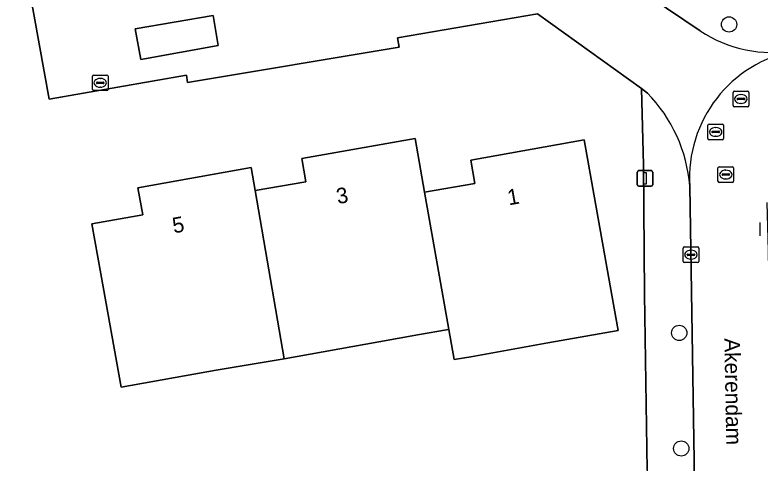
# Model space of a CAD drawing. Extents: x 157793 to 159380, y 380877 to 382313.
# Drawn here: x 158853.74 to 158901.51, y 381376.06 to 381404.77 of the extents above; entities that cross this region are included whole.
import ezdxf

# ---------------------------------------------------------------- set-up
doc = ezdxf.new("R2010")
doc.units = 0
for name, color, linetype in [('IMGEO_Boom', 7, 'Continuous'), ('IMGEO_Brandkraan', 7, 'Continuous'), ('IMGEO_Erf', 7, 'Continuous'), ('IMGEO_Kolk', 7, 'Continuous'), ('IMGEO_Lichtmast', 7, 'Continuous'), ('IMGEO_Openbare_ruimte_label', 7, 'Continuous'), ('IMGEO_Pand', 7, 'Continuous'), ('IMGEO_Pand_nummerreeks', 7, 'Continuous'), ('IMGEO_Parkeervlak_open', 7, 'Continuous'), ('IMGEO_Rijbaan_lokaal_open', 7, 'Continuous'), ('IMGEO_Rioolput', 7, 'Continuous'), ('IMGEO_Voetpad_open', 7, 'Continuous')]:
    doc.layers.add(name, color=color, linetype=linetype)

msp = doc.modelspace()

# ---------------------------------------------------------------- linework, layer by layer
at = {"layer": 'IMGEO_Boom'}
for centre in [(158899.515, 381404.157), (158896.323, 381384.403), (158896.451, 381376.998)]:
    msp.add_circle(centre, 0.489, dxfattribs=at)
at = {"layer": 'IMGEO_Brandkraan'}
for p, q in [((158858.706, 381399.99), (158858.706, 381400.842)), ((158858.781, 381400.916), (158859.633, 381400.916)), ((158859.707, 381400.842), (158859.707, 381399.99)), ((158858.965, 381400.41), (158858.965, 381400.422)), ((158859.403, 381400.373), (158859.005, 381400.373)), ((158859.008, 381400.459), (158859.406, 381400.459)), ((158859.194, 381400.696), (158859.219, 381400.696)), ((158859.449, 381400.422), (158859.449, 381400.41)), ((158859.633, 381399.916), (158858.781, 381399.916)), ((158859.217, 381400.136), (158859.192, 381400.136))]:
    msp.add_line(p, q, dxfattribs=at)
for points in [[(158858.706, 381399.99), (158858.706, 381400.842)], [(158858.781, 381400.916), (158859.633, 381400.916)], [(158859.707, 381400.842), (158859.707, 381399.99)], [(158859.633, 381399.916), (158858.781, 381399.916)]]:
    msp.add_lwpolyline(points, dxfattribs=at)
for centre, radius, start, end in [((158858.783, 381400.84), 0.0765, 91.552, 178.448), ((158858.783, 381400.84), 0.0765, 91.552, 178.448), ((158859.631, 381400.84), 0.0765, 1.552, 88.448), ((158859.631, 381400.84), 0.0765, 1.552, 88.448), ((158859.005, 381400.419), 0.0403, 85.8775, 175.7526), ((158859.002, 381400.409), 0.0366, 178.938, 274.7102), ((158859.406, 381400.416), 0.043, 264.8664, 352.4533), ((158859.41, 381400.421), 0.0386, 1.7309, 96.639), ((158858.783, 381399.992), 0.0765, 181.552, 268.448), ((158858.783, 381399.992), 0.0765, 181.552, 268.448), ((158859.631, 381399.992), 0.0765, 271.552, 358.448), ((158859.631, 381399.992), 0.0765, 271.552, 358.448)]:
    msp.add_arc(centre, radius, start, end, dxfattribs=at)
for centre, major_axis, ratio, start_param, end_param in [((158859.193, 381400.416), (-0.387, 0.002), 0.722429, 4.712389, 7.853982), ((158859.218, 381400.416), (-0.39, 0.002), 0.717154, 1.570796, 4.712389)]:
    msp.add_ellipse(centre, major_axis=major_axis, ratio=ratio, start_param=start_param, end_param=end_param, dxfattribs=at)
at = {"layer": 'IMGEO_Erf'}
for points in [[(158893.896, 381400.053), (158887.243, 381404.833), (158878.259, 381403.296), (158878.369, 381402.699), (158864.793, 381400.429), (158864.735, 381400.905), (158855.935, 381399.363), (158853.737, 381411.559), (158862.463, 381413.171), (158862.266, 381414.211), (158875.77, 381416.643), (158876.639, 381411.716), (158887.041, 381413.561), (158887.638, 381410.557), (158892.292, 381407.386), (158893.812, 381407.658), (158898.926, 381408.571), (158899.262, 381406.647), (158906.603, 381407.983)], [(158894.272, 381375.621), (158894.103, 381386.892), (158894.03, 381395.15), (158893.896, 381400.053)]]:
    msp.add_lwpolyline(points, dxfattribs=at)
msp.add_lwpolyline([(158883.223, 381393.98), (158882.959, 381395.463), (158890.227, 381396.76), (158891.893, 381387.423), (158892.404, 381384.562), (158887.893, 381383.757), (158882.971, 381382.879), (158881.904, 381382.688), (158881.559, 381384.629), (158881.404, 381384.601), (158879.671, 381384.292), (158877.073, 381383.828), (158870.991, 381382.743), (158866.647, 381382.01), (158860.541, 381380.92), (158859.244, 381388.188), (158858.674, 381391.384), (158861.928, 381391.964), (158861.62, 381393.69), (158868.875, 381394.985), (158869.128, 381393.521), (158872.391, 381394.084), (158872.135, 381395.567), (158879.385, 381396.861), (158879.737, 381394.888), (158880, 381393.405)], close=True, dxfattribs=at)
at = {"layer": 'IMGEO_Kolk'}
for p, q in [((158901.505, 381390.616), (158901.505, 381391.468)), ((158896.571, 381388.984), (158896.571, 381389.836)), ((158896.646, 381389.91), (158897.498, 381389.91)), ((158897.572, 381389.836), (158897.572, 381388.984)), ((158896.83, 381389.404), (158896.83, 381389.416)), ((158897.268, 381389.367), (158896.87, 381389.367)), ((158896.873, 381389.453), (158897.271, 381389.453)), ((158897.059, 381389.69), (158897.084, 381389.69)), ((158897.314, 381389.416), (158897.314, 381389.404)), ((158897.498, 381388.91), (158896.646, 381388.91)), ((158897.082, 381389.13), (158897.057, 381389.13))]:
    msp.add_line(p, q, dxfattribs=at)
for points in [[(158901.505, 381390.616), (158901.505, 381391.468)], [(158896.571, 381388.984), (158896.571, 381389.836)], [(158896.646, 381389.91), (158897.498, 381389.91)], [(158897.572, 381389.836), (158897.572, 381388.984)], [(158897.498, 381388.91), (158896.646, 381388.91)]]:
    msp.add_lwpolyline(points, dxfattribs=at)
for centre, radius, start, end in [((158896.648, 381389.834), 0.0765, 91.552, 178.448), ((158896.648, 381389.834), 0.0765, 91.552, 178.448), ((158897.496, 381389.834), 0.0765, 1.552, 88.448), ((158897.496, 381389.834), 0.0765, 1.552, 88.448), ((158896.87, 381389.413), 0.0403, 85.8775, 175.7526), ((158896.867, 381389.403), 0.0366, 178.938, 274.7102), ((158897.271, 381389.41), 0.043, 264.8664, 352.4533), ((158897.275, 381389.415), 0.0386, 1.7309, 96.639), ((158896.648, 381388.986), 0.0765, 181.552, 268.448), ((158896.648, 381388.986), 0.0765, 181.552, 268.448), ((158897.496, 381388.986), 0.0765, 271.552, 358.448), ((158897.496, 381388.986), 0.0765, 271.552, 358.448)]:
    msp.add_arc(centre, radius, start, end, dxfattribs=at)
for centre, major_axis, ratio, start_param, end_param in [((158897.058, 381389.41), (-0.387, 0.002), 0.722429, 4.712389, 7.853982), ((158897.083, 381389.41), (-0.39, 0.002), 0.717154, 1.570796, 4.712389)]:
    msp.add_ellipse(centre, major_axis=major_axis, ratio=ratio, start_param=start_param, end_param=end_param, dxfattribs=at)
at = {"layer": 'IMGEO_Lichtmast'}
for p, q in [((158893.63, 381393.893), (158893.63, 381394.693)), ((158893.63, 381394.693), (158893.63, 381393.893)), ((158893.73, 381394.793), (158894.52, 381394.793)), ((158894.52, 381394.793), (158893.73, 381394.793)), ((158894.62, 381394.693), (158894.62, 381393.893)), ((158894.62, 381393.893), (158894.62, 381394.693)), ((158894.52, 381393.793), (158893.73, 381393.793)), ((158893.73, 381393.793), (158894.52, 381393.793))]:
    msp.add_line(p, q, dxfattribs=at)
msp.add_lwpolyline([(158894.05, 381394.668), (158894.2, 381394.668), (158894.2, 381393.918), (158894.05, 381393.918), (158894.05, 381394.668)], dxfattribs=at)
for centre, start, end in [((158893.73, 381394.693), 90, 180), ((158893.73, 381394.693), 90, 180), ((158894.52, 381394.693), 0, 90), ((158894.52, 381394.693), 360, 90), ((158893.73, 381393.893), 180, 270), ((158893.73, 381393.893), 180, 270), ((158894.52, 381393.893), 270, 0), ((158894.52, 381393.893), 270, 0)]:
    msp.add_arc(centre, 0.1, start, end, dxfattribs=at)
at = {"layer": 'IMGEO_Pand'}
for points in [[(158880, 381393.405), (158879.737, 381394.888), (158879.385, 381396.861), (158872.135, 381395.567), (158872.391, 381394.084), (158869.128, 381393.521), (158870.991, 381382.743), (158877.073, 381383.828), (158879.671, 381384.292), (158881.404, 381384.601), (158881.559, 381384.629)], [(158880, 381393.405), (158881.559, 381384.629), (158881.904, 381382.688), (158882.971, 381382.879), (158887.893, 381383.757), (158892.404, 381384.562), (158891.893, 381387.423), (158890.227, 381396.76), (158882.959, 381395.463), (158883.223, 381393.98)], [(158869.128, 381393.521), (158868.875, 381394.985), (158861.62, 381393.69), (158861.928, 381391.964), (158858.674, 381391.384), (158859.244, 381388.188), (158860.541, 381380.92), (158866.647, 381382.01), (158870.991, 381382.743)]]:
    msp.add_lwpolyline(points, close=True, dxfattribs=at)
at = {"layer": 'IMGEO_Parkeervlak_open'}
msp.add_lwpolyline([(158861.805, 381401.905), (158866.772, 381402.809), (158866.44, 381404.738), (158861.447, 381403.873)], close=True, dxfattribs=at)
at = {"layer": 'IMGEO_Rijbaan_lokaal_open'}
for points in [[(158897.667, 381403.738), (158892.292, 381407.386), (158887.638, 381410.557), (158887.041, 381413.561), (158876.639, 381411.716), (158875.77, 381416.643), (158862.266, 381414.211), (158862.463, 381413.171), (158853.737, 381411.559), (158855.935, 381399.363), (158864.735, 381400.905), (158864.793, 381400.429), (158878.369, 381402.699), (158878.259, 381403.296), (158887.243, 381404.833), (158893.896, 381400.053), (158894.287, 381399.759)], [(158897.004, 381393.802), (158897.725, 381347.847), (158902.721, 381347.811), (158902.701, 381349.506), (158902.617, 381355.734), (158902.043, 381389.647), (158901.967, 381392.743)]]:
    msp.add_lwpolyline(points, dxfattribs=at)
msp.add_lwpolyline([(158861.805, 381401.905), (158861.447, 381403.873), (158866.44, 381404.738), (158866.772, 381402.809)], close=True, dxfattribs=at)
for centre, radius, start, end in [((158902.319, 381410.868), 8.513, 236.8799, 279.6385), ((158905.24, 381394.357), 8.255, 100.4429, 183.8538), ((158905.24, 381394.357), 8.255, 100.4429, 183.8538), ((158887.384, 381393.013), 9.652, 4.6915, 44.3442)]:
    msp.add_arc(centre, radius, start, end, dxfattribs=at)
at = {"layer": 'IMGEO_Rioolput'}
for p, q in [((158899.849, 381399.882), (158900.701, 381399.882)), ((158899.774, 381398.956), (158899.774, 381399.808)), ((158900.033, 381399.376), (158900.033, 381399.388)), ((158900.076, 381399.425), (158900.474, 381399.425)), ((158900.262, 381399.662), (158900.287, 381399.662)), ((158900.517, 381399.388), (158900.517, 381399.376)), ((158900.775, 381399.808), (158900.775, 381398.956)), ((158900.471, 381399.339), (158900.073, 381399.339)), ((158900.285, 381399.102), (158900.26, 381399.102)), ((158900.701, 381398.882), (158899.849, 381398.882)), ((158898.161, 381396.846), (158898.161, 381397.698)), ((158898.236, 381397.772), (158899.088, 381397.772)), ((158898.649, 381397.552), (158898.674, 381397.552)), ((158899.162, 381397.698), (158899.162, 381396.846)), ((158898.42, 381397.266), (158898.42, 381397.278)), ((158898.858, 381397.229), (158898.46, 381397.229)), ((158898.463, 381397.315), (158898.861, 381397.315)), ((158898.904, 381397.278), (158898.904, 381397.266)), ((158899.088, 381396.772), (158898.236, 381396.772)), ((158898.672, 381396.992), (158898.647, 381396.992)), ((158898.806, 381394.117), (158898.806, 381394.969)), ((158898.881, 381395.043), (158899.733, 381395.043)), ((158899.294, 381394.823), (158899.319, 381394.823)), ((158899.807, 381394.969), (158899.807, 381394.117)), ((158899.065, 381394.537), (158899.065, 381394.549)), ((158899.503, 381394.5), (158899.105, 381394.5)), ((158899.108, 381394.586), (158899.506, 381394.586)), ((158899.317, 381394.263), (158899.292, 381394.263)), ((158899.549, 381394.549), (158899.549, 381394.537)), ((158899.733, 381394.043), (158898.881, 381394.043))]:
    msp.add_line(p, q, dxfattribs=at)
for points in [[(158899.849, 381399.882), (158900.701, 381399.882)], [(158899.774, 381398.956), (158899.774, 381399.808)], [(158900.775, 381399.808), (158900.775, 381398.956)], [(158900.701, 381398.882), (158899.849, 381398.882)], [(158898.161, 381396.846), (158898.161, 381397.698)], [(158898.236, 381397.772), (158899.088, 381397.772)], [(158899.162, 381397.698), (158899.162, 381396.846)], [(158899.088, 381396.772), (158898.236, 381396.772)], [(158898.806, 381394.117), (158898.806, 381394.969)], [(158898.881, 381395.043), (158899.733, 381395.043)], [(158899.807, 381394.969), (158899.807, 381394.117)], [(158899.733, 381394.043), (158898.881, 381394.043)]]:
    msp.add_lwpolyline(points, dxfattribs=at)
for centre, radius, start, end in [((158899.851, 381399.806), 0.0765, 91.552, 178.448), ((158899.851, 381399.806), 0.0765, 91.552, 178.448), ((158900.699, 381399.806), 0.0765, 1.552, 88.448), ((158900.699, 381399.806), 0.0765, 1.552, 88.448), ((158900.073, 381399.385), 0.0403, 85.8775, 175.7526), ((158900.478, 381399.387), 0.0386, 1.7309, 96.639), ((158899.851, 381398.958), 0.0765, 181.552, 268.448), ((158899.851, 381398.958), 0.0765, 181.552, 268.448), ((158900.07, 381399.375), 0.0366, 178.938, 274.7102), ((158900.474, 381399.382), 0.043, 264.8664, 352.4533), ((158900.699, 381398.958), 0.0765, 271.552, 358.448), ((158900.699, 381398.958), 0.0765, 271.552, 358.448), ((158898.238, 381397.696), 0.0765, 91.552, 178.448), ((158898.238, 381397.696), 0.0765, 91.552, 178.448), ((158899.086, 381397.696), 0.0765, 1.552, 88.448), ((158899.086, 381397.696), 0.0765, 1.552, 88.448), ((158898.46, 381397.275), 0.0403, 85.8775, 175.7526), ((158898.457, 381397.265), 0.0366, 178.938, 274.7102), ((158898.861, 381397.272), 0.043, 264.8664, 352.4533), ((158898.865, 381397.277), 0.0386, 1.7309, 96.639), ((158898.238, 381396.848), 0.0765, 181.552, 268.448), ((158898.238, 381396.848), 0.0765, 181.552, 268.448), ((158899.086, 381396.848), 0.0765, 271.552, 358.448), ((158899.086, 381396.848), 0.0765, 271.552, 358.448), ((158898.883, 381394.967), 0.0765, 91.552, 178.448), ((158898.883, 381394.967), 0.0765, 91.552, 178.448), ((158899.731, 381394.967), 0.0765, 1.552, 88.448), ((158899.731, 381394.967), 0.0765, 1.552, 88.448), ((158899.105, 381394.546), 0.0403, 85.8775, 175.7526), ((158899.102, 381394.536), 0.0366, 178.938, 274.7102), ((158899.506, 381394.543), 0.043, 264.8664, 352.4533), ((158899.51, 381394.548), 0.0386, 1.7309, 96.639), ((158898.883, 381394.119), 0.0765, 181.552, 268.448), ((158898.883, 381394.119), 0.0765, 181.552, 268.448), ((158899.731, 381394.119), 0.0765, 271.552, 358.448), ((158899.731, 381394.119), 0.0765, 271.552, 358.448)]:
    msp.add_arc(centre, radius, start, end, dxfattribs=at)
for centre, major_axis, ratio, start_param, end_param in [((158900.261, 381399.382), (-0.387, 0.002), 0.722429, 4.712389, 7.853982), ((158900.286, 381399.382), (-0.39, 0.002), 0.717154, 1.570796, 4.712389), ((158898.648, 381397.272), (-0.387, 0.002), 0.722429, 4.712389, 7.853982), ((158898.673, 381397.272), (-0.39, 0.002), 0.717154, 1.570796, 4.712389), ((158899.293, 381394.543), (-0.387, 0.002), 0.722429, 4.712389, 7.853982), ((158899.318, 381394.543), (-0.39, 0.002), 0.717154, 1.570796, 4.712389)]:
    msp.add_ellipse(centre, major_axis=major_axis, ratio=ratio, start_param=start_param, end_param=end_param, dxfattribs=at)
at = {"layer": 'IMGEO_Voetpad_open'}
for points in [[(158932.777, 381410.831), (158932.188, 381414.533), (158927.412, 381413.678), (158927.576, 381412.665), (158906.45, 381408.953), (158906.603, 381407.983), (158899.262, 381406.647), (158898.926, 381408.571), (158893.812, 381407.658), (158892.292, 381407.386), (158897.667, 381403.738)], [(158894.287, 381399.759), (158893.896, 381400.053), (158894.03, 381395.15), (158894.103, 381386.892), (158894.272, 381375.621), (158894.472, 381362.222), (158894.574, 381355.399), (158894.641, 381350.9), (158894.71, 381346.288)], [(158897.385, 381344.698), (158897.751, 381346.173), (158897.725, 381347.847), (158897.004, 381393.802)]]:
    msp.add_lwpolyline(points, dxfattribs=at)
for centre, radius, start, end in [((158902.319, 381410.868), 8.513, 236.8799, 279.6385), ((158887.384, 381393.013), 9.652, 4.6915, 44.3442)]:
    msp.add_arc(centre, radius, start, end, dxfattribs=at)

# ---------------------------------------------------------------- texts
at = {"layer": 'IMGEO_Openbare_ruimte_label'}
msp.add_text('Akerendam', height=1, rotation=271.0312, dxfattribs=at).set_placement((158899.216, 381384.053))
at = {"layer": 'IMGEO_Pand_nummerreeks'}
for s, p in [('3', (158874.436, 381392.646)), ('1', (158885.4, 381392.567)), ('5', (158863.926, 381390.771))]:
    msp.add_text(s, height=1, rotation=10.1184, dxfattribs=at).set_placement(p)

doc.saveas('drawing.dxf')
